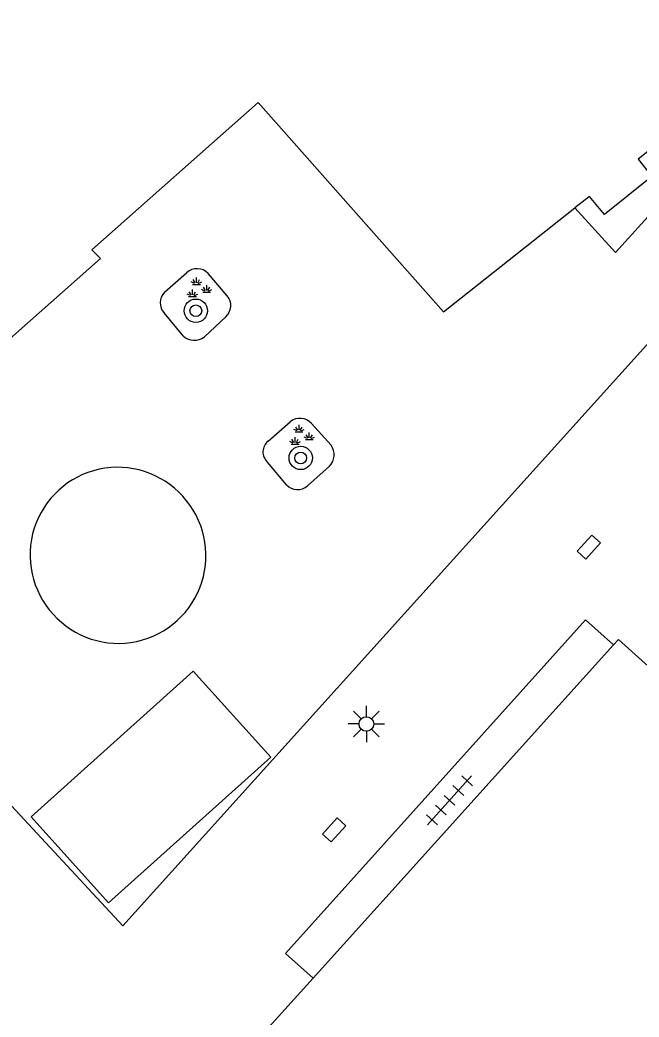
# Model space of a CAD drawing. Extents: x 131000 to 133013, y 393000 to 396501.
# Drawn here: x 131298.68 to 131319.89, y 395200.43 to 395234.57 of the extents above; entities that cross this region are included whole.
import ezdxf

# ---------------------------------------------------------------- set-up
doc = ezdxf.new("R2010")
doc.units = 0
for name, color, linetype in [('gg-afsc-hekwerk', 7, 'Continuous'), ('gg-bbg-hoofdgebouw', 7, 'Continuous'), ('gg-bbg-onder overbouw', 7, 'Continuous'), ('gg-bbg-overig bouwwerk', 7, 'Continuous'), ('gg-bbg-pand overbouw', 7, 'Continuous'), ('gg-knt-verharding', 7, 'Continuous'), ('gt-symb-boom', 7, 'Continuous'), ('gt-symb-groenvak', 7, 'Continuous'), ('gt-symb-kolk center center', 7, 'Continuous'), ('gt-symb-lichtmast', 7, 'Continuous'), ('gt-symb-tegel verharding', 7, 'Continuous')]:
    doc.layers.add(name, color=color, linetype=linetype)

# ---------------------------------------------------------------- blocks, each defined once
blk = doc.blocks.new('gt0-BOOM')
at = {"layer": 'gt-symb-boom'}
for radius in [0.4, 0.2]:
    blk.add_circle((0, 0), radius, dxfattribs=at)
blk = doc.blocks.new('gt0-GRVAK')
at = {"layer": 'gt-symb-groenvak'}
for p, q in [((-0.047, 0.214), (-0.047, 0.393)), ((-0.11, 0.189), (-0.228, 0.24)), ((-0.182, 0.153), (0.088, 0.153)), ((-0.091, 0.211), (-0.156, 0.322)), ((-0.004, 0.211), (0.061, 0.322)), ((0.015, 0.189), (0.133, 0.24)), ((0.262, -0.052), (0.197, 0.059)), ((0.305, -0.049), (0.305, 0.13)), ((0.349, -0.052), (0.414, 0.059)), ((-0.245, -0.228), (-0.363, -0.177)), ((-0.318, -0.264), (-0.047, -0.264)), ((-0.226, -0.206), (-0.291, -0.095)), ((-0.183, -0.203), (-0.183, -0.024)), ((-0.139, -0.206), (-0.074, -0.095)), ((-0.12, -0.228), (-0.002, -0.177)), ((0.243, -0.074), (0.125, -0.023)), ((0.17, -0.11), (0.441, -0.11)), ((0.368, -0.074), (0.486, -0.023))]:
    blk.add_line(p, q, dxfattribs=at)
blk = doc.blocks.new('gt0-KOLKCC')
at = {"layer": 'gt-symb-kolk center center'}
blk.add_lwpolyline([(-0.375, 0.2), (0.375, 0.2), (0.375, -0.2), (-0.375, -0.2)], close=True, dxfattribs=at)
blk = doc.blocks.new('gt0-TEG1')
at = {"layer": 'gt-symb-tegel verharding'}
for p, q in [((-1.125, 0), (1.125, 0)), ((-0.9, -0.25), (-0.9, 0.25)), ((-0.45, -0.25), (-0.45, 0.25)), ((0, -0.25), (0, 0.25)), ((0.45, -0.25), (0.45, 0.25)), ((0.9, -0.25), (0.9, 0.25))]:
    blk.add_line(p, q, dxfattribs=at)
blk = doc.blocks.new('gt0-LMAST')
at = {"layer": 'gt-symb-lichtmast'}
for p, q in [((-0.182, 0.173), (-0.447, 0.438)), ((-0.005, 0.246), (-0.005, 0.621)), ((0.172, 0.173), (0.437, 0.438)), ((-0.255, -0.004), (-0.63, -0.004)), ((-0.182, -0.181), (-0.447, -0.446)), ((-0.005, -0.254), (-0.005, -0.629)), ((0.437, -0.446), (0.172, -0.181)), ((0.245, -0.004), (0.62, -0.004))]:
    blk.add_line(p, q, dxfattribs=at)
blk.add_circle((-0.005, -0.004), 0.25, dxfattribs=at)

msp = doc.modelspace()

# ---------------------------------------------------------------- linework, layer by layer
at = {"layer": 'gg-afsc-hekwerk'}
msp.add_lwpolyline([(131328.218, 395232.383), (131302.205, 395203.554), (131296.606, 395209.566)], dxfattribs=at)
at = {"layer": 'gg-bbg-hoofdgebouw'}
for points in [[(131301.436, 395226.396), (131301.144, 395226.701), (131306.844, 395231.741), (131313.188, 395224.573), (131317.69, 395228.13)], [(131290.533, 395216.75), (131294.239, 395220.045), (131292.835, 395221.639), (131296.226, 395224.624), (131297.626, 395223.034), (131301.436, 395226.396)], [(131326.605, 395210.393), (131324.74, 395208.361), (131319.183, 395213.358), (131319.014, 395213.171)], [(131308.721, 395201.758), (131305.486, 395198.171), (131307.838, 395196.048)]]:
    msp.add_lwpolyline(points, dxfattribs=at)
at = {"layer": 'gg-bbg-onder overbouw'}
msp.add_line((131319.014, 395213.171), (131308.721, 395201.758), dxfattribs=at)
msp.add_lwpolyline([(131325.833, 395234.567), (131319.859, 395229.803), (131320.331, 395229.205), (131318.7, 395227.907), (131318.189, 395228.525), (131317.69, 395228.13)], dxfattribs=at)
at = {"layer": 'gg-bbg-overig bouwwerk'}
msp.add_lwpolyline([(131299.059, 395207.285), (131301.712, 395204.333), (131307.271, 395209.322), (131304.619, 395212.274), (131299.059, 395207.285)], dxfattribs=at)
at = {"layer": 'gg-bbg-pand overbouw'}
for points in [[(131326.094, 395234.328), (131319.081, 395226.603), (131317.69, 395228.13)], [(131308.721, 395201.758), (131307.781, 395202.607), (131318.058, 395214.026), (131319.014, 395213.171)]]:
    msp.add_lwpolyline(points, dxfattribs=at)
at = {"layer": 'gg-knt-verharding'}
for p, q in [((131303.634, 395225.245), (131304.39, 395225.911)), ((131305.783, 395225.125), (131305.129, 395225.889)), ((131304.275, 395223.752), (131303.617, 395224.534)), ((131304.999, 395223.715), (131305.727, 395224.406)), ((131307.178, 395220.14), (131307.934, 395220.806)), ((131308.669, 395220.746), (131309.339, 395220.003)), ((131307.807, 395218.651), (131307.161, 395219.429)), ((131308.531, 395218.614), (131309.283, 395219.284))]:
    msp.add_line(p, q, dxfattribs=at)
for centre, radius, start, end in [((131304.748, 395225.523), 0.528, 43.8467, 132.743), ((131304.001, 395224.881), 0.518, 135.2278, 222.0328), ((131305.382, 395224.795), 0.52, 311.6099, 39.483), ((131304.658, 395224.149), 0.552, 226.0307, 308.1182), ((131308.271, 395220.401), 0.527, 40.9422, 129.7241), ((131307.471, 395219.777), 0.467, 128.9704, 228.2903), ((131308.879, 395219.677), 0.564, 315.7769, 35.316), ((131302.027, 395216.249), 3.001, 42.0089, 222.4665), ((131308.189, 395219.021), 0.532, 224.0905, 310.0584), ((131302.05, 395216.224), 3.001, 221.8326, 42.6428)]:
    msp.add_arc(centre, radius, start, end, dxfattribs=at)

# ---------------------------------------------------------------- block references
at = {"layer": 'gt-symb-boom'}
for p in [(131304.705, 395224.611), (131308.297, 395219.57)]:
    msp.add_blockref('gt0-BOOM', p, dxfattribs=at)
at = {"layer": 'gt-symb-groenvak'}
for p in [(131304.772, 395225.357), (131308.287, 395220.308)]:
    msp.add_blockref('gt0-GRVAK', p, dxfattribs=at)
at = {"layer": 'gt-symb-kolk center center'}
for p, rotation in [((131318.167, 395216.52), 47.87656182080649), ((131309.439, 395206.834), 48.0000087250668)]:
    msp.add_blockref('gt0-KOLKCC', p, dxfattribs=dict(at, rotation=rotation))
at = {"layer": 'gt-symb-lichtmast'}
msp.add_blockref('gt0-LMAST', (131310.552, 395210.466), dxfattribs=at)
at = {"layer": 'gt-symb-tegel verharding', "rotation": 47.95744984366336}
msp.add_blockref('gt0-TEG1', (131313.397, 395207.849), dxfattribs=at)

doc.saveas('drawing.dxf')
